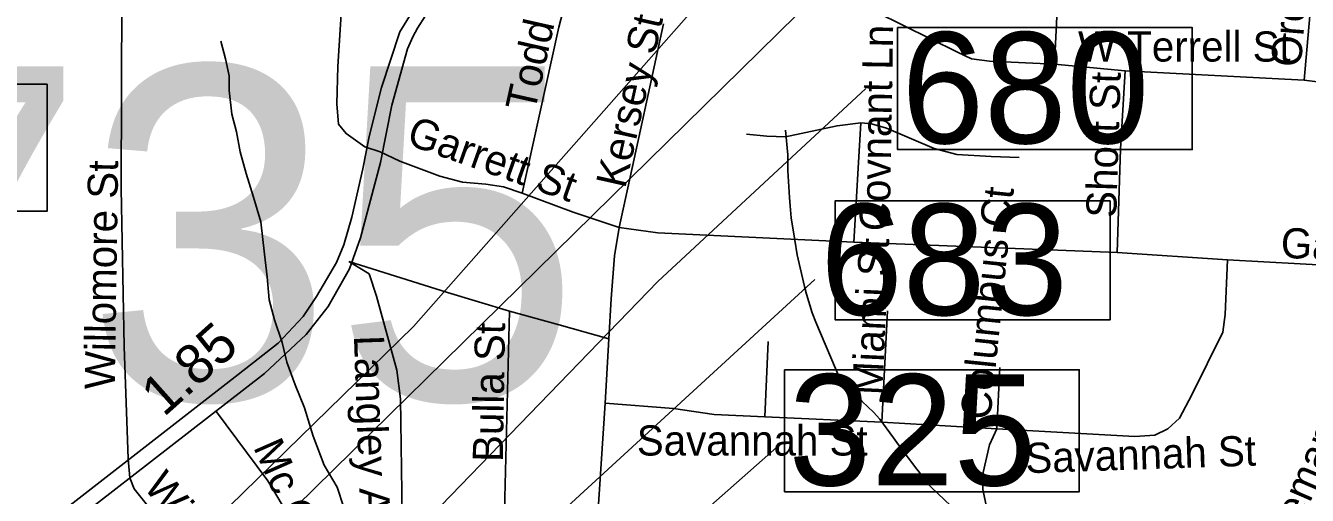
# Model space of a CAD drawing. Extents: x 1662474 to 1856135, y 779280 to 917889.
# Drawn here: x 1759146 to 1763187, y 836033 to 837512 of the extents above; entities that cross this region are included whole.
import ezdxf

# ---------------------------------------------------------------- set-up
doc = ezdxf.new("R2010")
doc.units = 0
for name, color, linetype in [('Exist Hydrographic Misc Water Feature', 7, 'Continuous'), ('Exist Road Non-System Structure Non-Sys NCDOT Number Label', 7, 'Continuous'), ('Exist Road Non-System Structure Non-Sys Other Number Label', 7, 'Continuous'), ('Exist Road Non-System Type 51', 7, 'Continuous'), ('Exist Road Non-System Type 51 Label', 7, 'Continuous'), ('Exist Road Primary Interstate Structure Standard Bridge Number Label', 7, 'Continuous'), ('Exist Road Primary US Structure Standard Bridge Number Label', 7, 'Continuous'), ('Exist Road Secondary Mileage Tenths English Label', 7, 'Continuous'), ('Exist Road Secondary Structure Culvert Number Label', 7, 'Continuous'), ('Exist Road Secondary Structure Standard Bridge Number Label', 7, 'Continuous'), ('Exist Road Secondary Type 51 Divided Attributed', 7, 'Continuous'), ('Exist Road Secondary Type 51 Label', 7, 'Continuous')]:
    doc.layers.add(name, color=color, linetype=linetype)

msp = doc.modelspace()

# ---------------------------------------------------------------- linework, layer by layer
at = {"layer": 'Exist Hydrographic Misc Water Feature'}
for points in [[(1759762.3, 837462.7), (1759776.5, 837407.1), (1759788.4, 837353.4), (1759788.1, 837307.2), (1759797, 837233.4), (1759810.9, 837177.8), (1759823.2, 837114.1), (1759841.9, 837046.6), (1759864.6, 836971.3), (1759887.6, 836894), (1759899.3, 836792.2), (1759908.1, 836720.4), (1759914.7, 836648.5), (1759931.1, 836584.9), (1759955.7, 836513.7), (1759970, 836452), (1759996.7, 836380.9), (1760025.4, 836307.8), (1760052.9, 836218.6), (1760088.1, 836127.7), (1760128.7, 836059), (1760149, 835997.6)], [(1761542.4, 837182.8), (1761549.5, 837104.7), (1761549.3, 837080.7), (1761549.1, 837054.7), (1761554.5, 836970.7), (1761556.3, 836944.6), (1761560, 836906.6), (1761571.5, 836836.5), (1761579.1, 836790.4), (1761602.2, 836690.2), (1761608, 836666.1), (1761625.6, 836607.9), (1761637.3, 836577.8), (1761714, 836397.1), (1761729.8, 836373), (1761749.7, 836356.9), (1761783.3, 836328.6), (1761819, 836294.3), (1761838.9, 836272.1), (1761882.5, 836213.8), (1761912.1, 836173.4), (1761929.9, 836149.3), (1761955.5, 836115.1), (1761971.5, 836094.9)], [(1761971.5, 836094.9), (1761983.4, 836074.9), (1762062, 836000.5), (1762099.9, 835965.8), (1762139.5, 835921.9), (1762156.8, 835905.8), (1762171.9, 835887.2), (1762191.6, 835863.1), (1762256.8, 835760.5), (1762305.3, 835691.1), (1762321.4, 835661.2), (1762353.3, 835607.9), (1762367.8, 835576.6), (1762384.4, 835548.4), (1762390.8, 835537.6), (1762402.3, 835513.6), (1762427.8, 835457.2), (1762435.7, 835437.5), (1762453, 835396), (1762470.5, 835353), (1762490.4, 835280.1), (1762505.3, 835225.5)]]:
    msp.add_lwpolyline(points, dxfattribs=at)
at = {"layer": 'Exist Road Non-System Structure Non-Sys NCDOT Number Label'}
msp.add_lwpolyline([(1758447.6, 834690.9), (1760369.7, 836564.9), (1762003.5, 838414.9)], dxfattribs=at)
at = {"layer": 'Exist Road Non-System Type 51'}
for p, q in [((1762612.4, 837369.6), (1762389.9, 837390.6)), ((1763176.6, 837340.2), (1762612.4, 837369.6)), ((1763327.6, 837321.2), (1763176.6, 837340.2)), ((1761779.6, 837205.5), (1761757.1, 836829.9)), ((1760216.1, 837130.2), (1760264.4, 837114.4)), ((1762587.8, 836797.4), (1761757.1, 836829.9)), ((1762935, 836774.1), (1762587.8, 836797.4)), ((1763612.9, 836737.9), (1762935, 836774.1)), ((1760671.5, 836613.2), (1760654.4, 835910.2)), ((1761863.9, 836613.9), (1761846, 836263.6)), ((1760984.9, 836525.5), (1760973.6, 836323.2)), ((1761487.2, 836517.6), (1761477.2, 836280.4)), ((1762217.6, 836435.8), (1762208, 836242)), ((1760973.6, 836323.2), (1760946.6, 835910.6)), ((1761846, 836263.6), (1761477.2, 836280.4)), ((1762208, 836242), (1761846, 836263.6)), ((1759469.9, 836148.1), (1759474.9, 836088))]:
    msp.add_line(p, q, dxfattribs=at)
for points in [[(1762389.9, 837390.6), (1762398.5, 837561.9), (1762401.1, 837676.4), (1762388.9, 837706.6), (1762361.8, 837730.4), (1762320.6, 837741.8), (1762256.2, 837759.4), (1762078.6, 837840.7), (1761884.1, 837938.4), (1761786.4, 837985.6)], [(1762389.9, 837390.6), (1762185.6, 837400), (1762127.9, 837407.7), (1762084.1, 837428.1), (1761829, 837553.9), (1761244.5, 837860.4)], [(1759458.6, 837778), (1759449.5, 837614.4), (1759447.4, 836999.2), (1759457.6, 836501.6), (1759469.9, 836148.1)], [(1760155.2, 837764.1), (1760130.9, 837383.2), (1760127.1, 837265.4), (1760132.6, 837201.1), (1760156.6, 837171.9), (1760216.1, 837130.2)], [(1760887, 837728.1), (1760868.1, 837664.1), (1760827.4, 837506.4), (1760765.8, 837227.1), (1760711.6, 836983.8)], [(1763208.1, 837677.4), (1763195.1, 837542.9), (1763176.6, 837340.2)], [(1761156.9, 837516.9), (1761084.6, 837184), (1761017.4, 836876.2)], [(1762612.4, 837369.6), (1762597.8, 837122.6), (1762587.8, 836797.4)], [(1761779.6, 837205.5), (1761704.4, 837196.4), (1761542.4, 837161.7), (1761482.8, 837164.1), (1761418.8, 837169.6)], [(1762278.6, 837096.4), (1762190.1, 837099.5), (1762081.8, 837106.4), (1762011.1, 837124.4), (1761860.5, 837188.5), (1761813.2, 837202.1), (1761779.6, 837205.5)], [(1760711.6, 836983.8), (1760653.4, 837004.2), (1760597.2, 837012.1), (1760524, 837018.9), (1760452.4, 837038.1), (1760326.1, 837084.9), (1760264.4, 837114.4)], [(1761017.4, 836876.2), (1760872.6, 836924.2), (1760711.6, 836983.8)], [(1761017.4, 836876.2), (1761002.8, 836786.7), (1760992.2, 836651.8), (1760984.9, 836525.5)], [(1761757.1, 836829.9), (1761140, 836859.6), (1761017.4, 836876.2)], [(1760671.5, 836613.2), (1760476.8, 836671.7), (1760165.2, 836769.1)], [(1760547.6, 835908.4), (1760403.9, 835908.4), (1760363.4, 835911.6), (1760343.1, 835929.7), (1760333.1, 835969.4), (1760328.5, 836336.5), (1760316.4, 836426.6), (1760253.1, 836660.4), (1760229.5, 836729.9), (1760165.2, 836769.1)], [(1762935, 836774.1), (1762928.1, 836602.2), (1762920.6, 836547), (1762822.6, 836348.9), (1762784.6, 836276.2), (1762747.4, 836242), (1762705.9, 836221.9), (1762642.9, 836217.6), (1762208, 836242)], [(1760984.9, 836525.5), (1760828.8, 836569.4), (1760671.5, 836613.2)], [(1759745, 836300.4), (1759910.1, 836078), (1759983.9, 835955.4), (1760049.5, 835754.9), (1760080.1, 835635.8)], [(1761477.2, 836280.4), (1761317.6, 836287.2), (1761189.1, 836306.6), (1760973.6, 836323.2)], [(1762208, 836242), (1762185.4, 836191.7), (1762165.1, 836104.2), (1762164.1, 836051), (1762176.5, 835991.1), (1762201.1, 835937.6), (1762248.4, 835860.9), (1762302.1, 835793.5)], [(1759474.9, 836088), (1759488.9, 836053.1), (1759648.6, 835854.1), (1759791.1, 835665.4)]]:
    msp.add_lwpolyline(points, dxfattribs=at)
at = {"layer": 'Exist Road Primary Interstate Structure Standard Bridge Number Label'}
msp.add_lwpolyline([(1762565.3, 836960.6), (1761698.9, 836960.6), (1761698.9, 836584.9), (1762565.3, 836584.9)], close=True, dxfattribs=at)
msp.add_lwpolyline([(1758006.9, 833302.8), (1759095.3, 834337.4), (1760240.9, 835435.2), (1761634.5, 836712.6)], dxfattribs=at)
at = {"layer": 'Exist Road Primary US Structure Standard Bridge Number Label'}
msp.add_lwpolyline([(1761539.1, 836428.3), (1762468, 836428.3), (1762468, 836044.2), (1761539.1, 836044.2)], close=True, dxfattribs=at)
msp.add_lwpolyline([(1757728.9, 832872.7), (1759620.4, 834512.4), (1761513.8, 836183.1)], dxfattribs=at)
at = {"layer": 'Exist Road Secondary Structure Culvert Number Label'}
msp.add_line((1758322, 834352.3), (1761948.2, 837910.2), dxfattribs=at)
msp.add_lwpolyline([(1757991.2, 837327.3), (1759214, 837327.3), (1759214, 836927.1), (1757991.2, 836927.1)], close=True, dxfattribs=at)
at = {"layer": 'Exist Road Secondary Structure Standard Bridge Number Label'}
msp.add_lwpolyline([(1761895.2, 837505.5), (1762824.2, 837505.5), (1762824.2, 837121.4), (1761895.2, 837121.4)], close=True, dxfattribs=at)
msp.add_lwpolyline([(1758000.4, 833465.7), (1761139.7, 836706.5), (1761795.4, 837313.6)], dxfattribs=at)
at = {"layer": 'Exist Road Secondary Type 51 Divided Attributed'}
for points in [[(1761530.6, 838885.3), (1761072, 838367.7), (1760571.4, 837802), (1760419.9, 837644.9), (1760326, 837492.3), (1760268.3, 837316.5), (1760229.9, 837162.7), (1760209.6, 837060.7), (1760175, 836908.6), (1760150.1, 836821.8), (1760126.1, 836765.5), (1760063.6, 836658.5), (1760021.9, 836596.4), (1759942.2, 836511.5), (1759816.3, 836413.5), (1758567.2, 835443.3), (1758376, 835261.8), (1758287.9, 835111.4), (1758258.2, 835027.4), (1758173.1, 834640.7)], [(1758253.2, 834630.6), (1758329.6, 834965), (1758410.7, 835141.9), (1758555.1, 835324.3), (1759013, 835729.9), (1759899.8, 836416.8), (1760030.8, 836538.8), (1760100.3, 836627.6), (1760167.1, 836745.8), (1760202.5, 836843.1), (1760265.6, 837080.3), (1760301.3, 837261.6), (1760350.2, 837439), (1760367, 837477), (1760382.3, 837504.1), (1760406.2, 837542), (1760429.9, 837570.8), (1760593.4, 837741.8), (1761133.2, 838357.1), (1761595.3, 838881.2)]]:
    msp.add_lwpolyline(points, dxfattribs=at)

# ---------------------------------------------------------------- texts
at = {"layer": 'Exist Road Non-System Structure Non-Sys Other Number Label'}
msp.add_text('J735', height=1049.86, dxfattribs=at).set_placement((1757853.1, 836333.9))
at = {"layer": 'Exist Road Non-System Type 51 Label'}
for s, rotation, p in [('Orchard St', 85.3169, (1763166.5, 837379.1)), ('Todd St', 77.3556, (1760751.1, 837236.5)), ('Kersey St', 77.4567, (1761036.5, 836996.4)), ('Covnant Ln', 89.0128, (1761870.4, 836863.9)), ('Short St', 88.1967, (1762584.4, 836905.4)), ('Garrett St', 340.4835, (1760343.2, 837139.6)), ('Willomore St', 89.1433, (1759427.5, 836366.2)), ('Columbus Ct', 84.1771, (1762187.6, 836268)), ('Garrett St', 356.9159, (1763101.5, 836781.5)), ('Miami St', 87.4075, (1761846.8, 836346.7)), ('Bulla St', 89.0456, (1760650.8, 836137.2)), ('Langley Ave', 271.9994, (1760181.3, 836535.3)), ('Savannah St', 1.9038, (1762299.6, 836102.4)), ('Mc Cormick St', 293.7019, (1759863.1, 836184.9)), ('Willomore St', 308.4889, (1759515.5, 836059.6))]:
    msp.add_text(s, height=95, rotation=rotation, dxfattribs=at).set_placement(p)
for s, p in [('W Terrell St', (1762464.2, 837398.5)), ('Savannah St', (1761073.4, 836158.1))]:
    msp.add_text(s, height=95, dxfattribs=at).set_placement(p)
at = {"layer": 'Exist Road Primary Interstate Structure Standard Bridge Number Label'}
msp.add_text('683', height=350, dxfattribs=at).set_placement((1761651.5, 836600.5))
at = {"layer": 'Exist Road Primary US Structure Standard Bridge Number Label'}
msp.add_text('325', height=350, dxfattribs=at).set_placement((1761551.6, 836063.9))
at = {"layer": 'Exist Road Secondary Mileage Tenths English Label'}
msp.add_text('1.85', height=125, rotation=41.8058, dxfattribs=at).set_placement((1759582, 836277.2))
at = {"layer": 'Exist Road Secondary Structure Standard Bridge Number Label'}
msp.add_text('680', height=350, dxfattribs=at).set_placement((1761907.7, 837141.2))
at = {"layer": 'Exist Road Secondary Type 51 Label'}
msp.add_text('Randleman Rd', height=95, rotation=66.5876, dxfattribs=at).set_placement((1763035.2, 835637.9))

doc.saveas('drawing.dxf')
